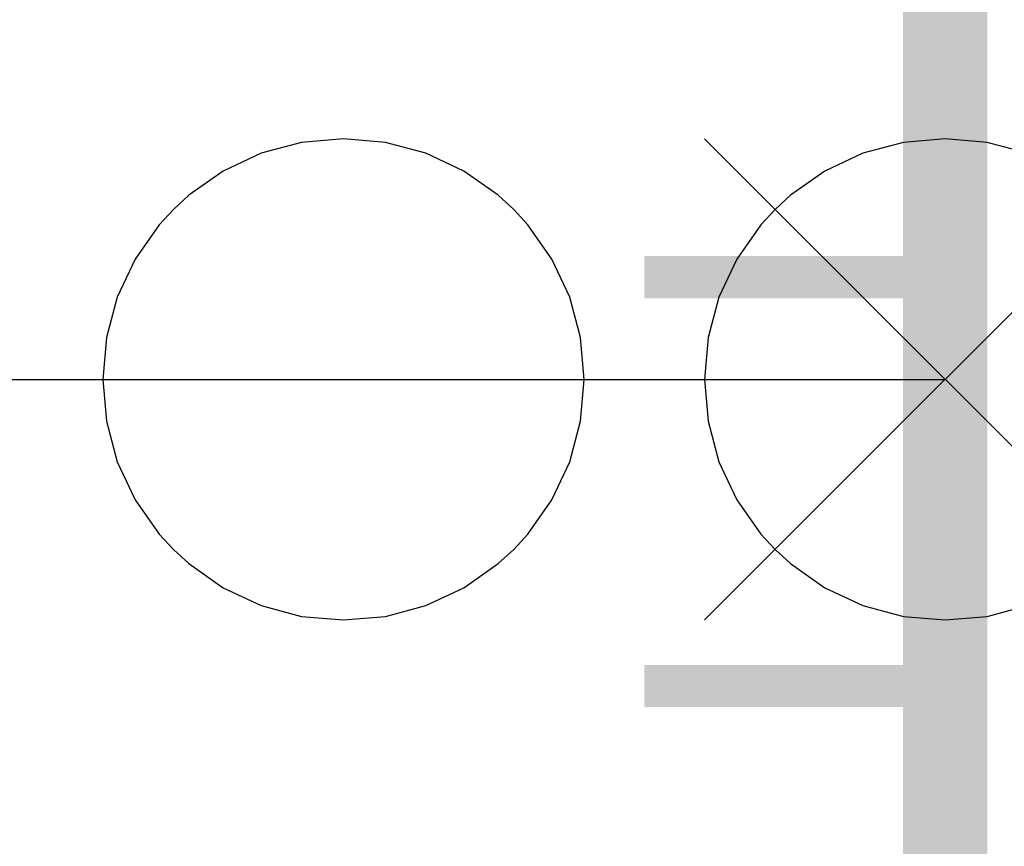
# Model space of a CAD drawing. Extents: x -2 to 113, y -136 to 16.
# Tile 461 of 541: x 109.29 to 111.69, y -35.03 to -33.01. Entities that reach past the tile are written whole.
import ezdxf
from ezdxf.enums import TextEntityAlignment as Align

# ---------------------------------------------------------------- set-up
doc = ezdxf.new("R2010")
doc.units = 0
doc.header["$MEASUREMENT"] = 0
doc.linetypes.add('SOLID', pattern=[0])
doc.layers.get('0').update_dxf_attribs({"linetype": 'SOLID'})
for name, color, linetype in [('1', 7, 'SOLID'), ('10', 7, 'SOLID'), ('11', 7, 'SOLID'), ('12', 7, 'SOLID'), ('13', 7, 'SOLID'), ('14', 7, 'SOLID'), ('15', 7, 'SOLID'), ('16', 7, 'SOLID'), ('17', 7, 'SOLID'), ('18', 7, 'SOLID'), ('19', 7, 'SOLID'), ('2', 7, 'SOLID'), ('20', 7, 'SOLID'), ('21', 7, 'SOLID'), ('22', 7, 'SOLID'), ('23', 7, 'SOLID'), ('24', 7, 'SOLID'), ('25', 7, 'SOLID'), ('26', 7, 'SOLID'), ('27', 7, 'SOLID'), ('28', 7, 'SOLID'), ('29', 7, 'SOLID'), ('3', 7, 'SOLID'), ('30', 7, 'SOLID'), ('31', 7, 'SOLID'), ('32', 7, 'SOLID'), ('33', 7, 'SOLID'), ('34', 7, 'SOLID'), ('35', 7, 'SOLID'), ('36', 7, 'SOLID'), ('37', 7, 'SOLID'), ('38', 7, 'SOLID'), ('39', 7, 'SOLID'), ('4', 7, 'SOLID'), ('40', 7, 'SOLID'), ('41', 7, 'SOLID'), ('42', 7, 'SOLID'), ('43', 7, 'SOLID'), ('44', 7, 'SOLID'), ('45', 7, 'SOLID'), ('46', 7, 'SOLID'), ('47', 7, 'SOLID'), ('48', 7, 'SOLID'), ('49', 7, 'SOLID'), ('5', 7, 'SOLID'), ('50', 7, 'SOLID'), ('51', 7, 'SOLID'), ('52', 7, 'SOLID'), ('53', 7, 'SOLID'), ('54', 7, 'SOLID'), ('55', 7, 'SOLID'), ('56', 7, 'SOLID'), ('57', 7, 'SOLID'), ('58', 7, 'SOLID'), ('59', 7, 'SOLID'), ('6', 7, 'SOLID'), ('60', 7, 'SOLID'), ('61', 7, 'SOLID'), ('62', 7, 'SOLID'), ('63', 7, 'SOLID'), ('64', 7, 'SOLID'), ('65', 7, 'SOLID'), ('66', 7, 'SOLID'), ('67', 7, 'SOLID'), ('68', 7, 'SOLID'), ('7', 7, 'SOLID'), ('8', 7, 'SOLID'), ('9', 7, 'SOLID')]:
    doc.layers.add(name, color=color, linetype=linetype)
doc.styles.add('ROMAND', font='romand', dxfattribs={"height": 1})

# ---------------------------------------------------------------- blocks, each defined once
blk = doc.blocks.new('DMK_7')
at = {"color": 7, "linetype": 'SOLID'}
blk.add_lwpolyline([(0, -50), (8.7, -49.25), (17.1, -47), (25, -43.3), (32.15, -38.3), (35.35, -35.35), (38.3, -32.15), (43.3, -25), (47, -17.1), (49.25, -8.7), (50, 0), (49.25, 8.7), (47, 17.1), (43.3, 25), (38.3, 32.15), (35.35, 35.35), (32.15, 38.3), (25, 43.3), (17.1, 47), (8.7, 49.25), (0, 50), (-8.7, 49.25), (-17.1, 47), (-25, 43.3), (-32.15, 38.3), (-35.35, 35.35), (-38.3, 32.15), (-43.3, 25), (-47, 17.1), (-49.25, 8.7), (-50, 0), (-49.25, -8.7), (-47, -17.1), (-43.3, -25), (-38.3, -32.15), (-35.35, -35.35), (-32.15, -38.3), (-25, -43.3), (-17.1, -47), (-8.7, -49.25), (0, -50)], dxfattribs=at)
blk = doc.blocks.new('DMK_19')
at = {"color": 7, "linetype": 'SOLID'}
for points in [[(-50, -50), (50, 50)], [(50, -50), (-50, 50)]]:
    blk.add_lwpolyline(points, dxfattribs=at)

msp = doc.modelspace()

# ---------------------------------------------------------------- linework, layer by layer
at = {"color": 7, "linetype": 'SOLID'}
for points, const_width in [([(-0.2175, -125.6385), (111.5472, -125.6385), (111.5472, 10.2438), (-0.2175, 10.2438), (-0.2175, -125.6385)], 0.2059), ([(111.5472, -33.6385), (110.8119, -33.6385)], 0.1029), ([(111.5472, -34.6385), (110.8119, -34.6385)], 0.1029)]:
    msp.add_lwpolyline(points, dxfattribs=dict(at, const_width=const_width))
at = {"layer": '1', "color": 7, "linetype": 'SOLID'}
for points, const_width in [([(-0.2175, -125.6385), (111.5472, -125.6385), (111.5472, 10.2438), (-0.2175, 10.2438), (-0.2175, -125.6385)], 0.2059), ([(111.5472, -33.6385), (110.8119, -33.6385)], 0.1029), ([(111.5472, -34.6385), (110.8119, -34.6385)], 0.1029)]:
    msp.add_lwpolyline(points, dxfattribs=dict(at, const_width=const_width))
at = {"layer": '10', "color": 7, "linetype": 'SOLID'}
for points, const_width in [([(-0.2175, -125.6385), (111.5472, -125.6385), (111.5472, 10.2438), (-0.2175, 10.2438), (-0.2175, -125.6385)], 0.2059), ([(111.5472, -33.6385), (110.8119, -33.6385)], 0.1029), ([(111.5472, -34.6385), (110.8119, -34.6385)], 0.1029)]:
    msp.add_lwpolyline(points, dxfattribs=dict(at, const_width=const_width))
at = {"layer": '11', "color": 7, "linetype": 'SOLID'}
for points, const_width in [([(-0.2175, -125.6385), (111.5472, -125.6385), (111.5472, 10.2438), (-0.2175, 10.2438), (-0.2175, -125.6385)], 0.2059), ([(111.5472, -33.6385), (110.8119, -33.6385)], 0.1029), ([(111.5472, -34.6385), (110.8119, -34.6385)], 0.1029)]:
    msp.add_lwpolyline(points, dxfattribs=dict(at, const_width=const_width))
at = {"layer": '12', "color": 7, "linetype": 'SOLID'}
for points, const_width in [([(-0.2175, -125.6385), (111.5472, -125.6385), (111.5472, 10.2438), (-0.2175, 10.2438), (-0.2175, -125.6385)], 0.2059), ([(111.5472, -33.6385), (110.8119, -33.6385)], 0.1029), ([(111.5472, -34.6385), (110.8119, -34.6385)], 0.1029)]:
    msp.add_lwpolyline(points, dxfattribs=dict(at, const_width=const_width))
at = {"layer": '13', "color": 7, "linetype": 'SOLID'}
for points, const_width in [([(-0.2175, -125.6385), (111.5472, -125.6385), (111.5472, 10.2438), (-0.2175, 10.2438), (-0.2175, -125.6385)], 0.2059), ([(111.5472, -33.6385), (110.8119, -33.6385)], 0.1029), ([(111.5472, -34.6385), (110.8119, -34.6385)], 0.1029)]:
    msp.add_lwpolyline(points, dxfattribs=dict(at, const_width=const_width))
at = {"layer": '14', "color": 7, "linetype": 'SOLID'}
for points, const_width in [([(-0.2175, -125.6385), (111.5472, -125.6385), (111.5472, 10.2438), (-0.2175, 10.2438), (-0.2175, -125.6385)], 0.2059), ([(111.5472, -33.6385), (110.8119, -33.6385)], 0.1029), ([(111.5472, -34.6385), (110.8119, -34.6385)], 0.1029)]:
    msp.add_lwpolyline(points, dxfattribs=dict(at, const_width=const_width))
at = {"layer": '15', "color": 7, "linetype": 'SOLID'}
for points, const_width in [([(-0.2175, -125.6385), (111.5472, -125.6385), (111.5472, 10.2438), (-0.2175, 10.2438), (-0.2175, -125.6385)], 0.2059), ([(111.5472, -33.6385), (110.8119, -33.6385)], 0.1029), ([(111.5472, -34.6385), (110.8119, -34.6385)], 0.1029)]:
    msp.add_lwpolyline(points, dxfattribs=dict(at, const_width=const_width))
at = {"layer": '16', "color": 7, "linetype": 'SOLID'}
for points, const_width in [([(-0.2175, -125.6385), (111.5472, -125.6385), (111.5472, 10.2438), (-0.2175, 10.2438), (-0.2175, -125.6385)], 0.2059), ([(111.5472, -33.6385), (110.8119, -33.6385)], 0.1029), ([(111.5472, -34.6385), (110.8119, -34.6385)], 0.1029)]:
    msp.add_lwpolyline(points, dxfattribs=dict(at, const_width=const_width))
at = {"layer": '17', "color": 7, "linetype": 'SOLID'}
for points, const_width in [([(-0.2175, -125.6385), (111.5472, -125.6385), (111.5472, 10.2438), (-0.2175, 10.2438), (-0.2175, -125.6385)], 0.2059), ([(111.5472, -33.6385), (110.8119, -33.6385)], 0.1029), ([(111.5472, -34.6385), (110.8119, -34.6385)], 0.1029)]:
    msp.add_lwpolyline(points, dxfattribs=dict(at, const_width=const_width))
at = {"layer": '18', "color": 7, "linetype": 'SOLID'}
for points, const_width in [([(-0.2175, -125.6385), (111.5472, -125.6385), (111.5472, 10.2438), (-0.2175, 10.2438), (-0.2175, -125.6385)], 0.2059), ([(111.5472, -33.6385), (110.8119, -33.6385)], 0.1029), ([(111.5472, -34.6385), (110.8119, -34.6385)], 0.1029)]:
    msp.add_lwpolyline(points, dxfattribs=dict(at, const_width=const_width))
at = {"layer": '19', "color": 7, "linetype": 'SOLID'}
for points, const_width in [([(-0.2175, -125.6385), (111.5472, -125.6385), (111.5472, 10.2438), (-0.2175, 10.2438), (-0.2175, -125.6385)], 0.2059), ([(111.5472, -33.6385), (110.8119, -33.6385)], 0.1029), ([(111.5472, -34.6385), (110.8119, -34.6385)], 0.1029)]:
    msp.add_lwpolyline(points, dxfattribs=dict(at, const_width=const_width))
at = {"layer": '2', "color": 7, "linetype": 'SOLID'}
for points, const_width in [([(-0.2175, -125.6385), (111.5472, -125.6385), (111.5472, 10.2438), (-0.2175, 10.2438), (-0.2175, -125.6385)], 0.2059), ([(111.5472, -33.6385), (110.8119, -33.6385)], 0.1029), ([(111.5472, -34.6385), (110.8119, -34.6385)], 0.1029)]:
    msp.add_lwpolyline(points, dxfattribs=dict(at, const_width=const_width))
at = {"layer": '20', "color": 7, "linetype": 'SOLID'}
for points, const_width in [([(-0.2175, -125.6385), (111.5472, -125.6385), (111.5472, 10.2438), (-0.2175, 10.2438), (-0.2175, -125.6385)], 0.2059), ([(111.5472, -33.6385), (110.8119, -33.6385)], 0.1029), ([(111.5472, -34.6385), (110.8119, -34.6385)], 0.1029)]:
    msp.add_lwpolyline(points, dxfattribs=dict(at, const_width=const_width))
at = {"layer": '21', "color": 7, "linetype": 'SOLID'}
for points, const_width in [([(-0.2175, -125.6385), (111.5472, -125.6385), (111.5472, 10.2438), (-0.2175, 10.2438), (-0.2175, -125.6385)], 0.2059), ([(111.5472, -33.6385), (110.8119, -33.6385)], 0.1029), ([(111.5472, -34.6385), (110.8119, -34.6385)], 0.1029)]:
    msp.add_lwpolyline(points, dxfattribs=dict(at, const_width=const_width))
at = {"layer": '22', "color": 7, "linetype": 'SOLID'}
for points, const_width in [([(-0.2175, -125.6385), (111.5472, -125.6385), (111.5472, 10.2438), (-0.2175, 10.2438), (-0.2175, -125.6385)], 0.2059), ([(111.5472, -33.6385), (110.8119, -33.6385)], 0.1029), ([(111.5472, -34.6385), (110.8119, -34.6385)], 0.1029)]:
    msp.add_lwpolyline(points, dxfattribs=dict(at, const_width=const_width))
at = {"layer": '23', "color": 7, "linetype": 'SOLID'}
for points, const_width in [([(-0.2175, -125.6385), (111.5472, -125.6385), (111.5472, 10.2438), (-0.2175, 10.2438), (-0.2175, -125.6385)], 0.2059), ([(111.5472, -33.6385), (110.8119, -33.6385)], 0.1029), ([(111.5472, -34.6385), (110.8119, -34.6385)], 0.1029)]:
    msp.add_lwpolyline(points, dxfattribs=dict(at, const_width=const_width))
at = {"layer": '24', "color": 7, "linetype": 'SOLID'}
for points, const_width in [([(-0.2175, -125.6385), (111.5472, -125.6385), (111.5472, 10.2438), (-0.2175, 10.2438), (-0.2175, -125.6385)], 0.2059), ([(111.5472, -33.6385), (110.8119, -33.6385)], 0.1029), ([(111.5472, -34.6385), (110.8119, -34.6385)], 0.1029)]:
    msp.add_lwpolyline(points, dxfattribs=dict(at, const_width=const_width))
at = {"layer": '25', "color": 7, "linetype": 'SOLID'}
for points, const_width in [([(-0.2175, -125.6385), (111.5472, -125.6385), (111.5472, 10.2438), (-0.2175, 10.2438), (-0.2175, -125.6385)], 0.2059), ([(111.5472, -33.6385), (110.8119, -33.6385)], 0.1029), ([(111.5472, -34.6385), (110.8119, -34.6385)], 0.1029)]:
    msp.add_lwpolyline(points, dxfattribs=dict(at, const_width=const_width))
at = {"layer": '26', "color": 7, "linetype": 'SOLID'}
for points, const_width in [([(-0.2175, -125.6385), (111.5472, -125.6385), (111.5472, 10.2438), (-0.2175, 10.2438), (-0.2175, -125.6385)], 0.2059), ([(111.5472, -33.6385), (110.8119, -33.6385)], 0.1029), ([(111.5472, -34.6385), (110.8119, -34.6385)], 0.1029)]:
    msp.add_lwpolyline(points, dxfattribs=dict(at, const_width=const_width))
at = {"layer": '27', "color": 7, "linetype": 'SOLID'}
for points, const_width in [([(-0.2175, -125.6385), (111.5472, -125.6385), (111.5472, 10.2438), (-0.2175, 10.2438), (-0.2175, -125.6385)], 0.2059), ([(111.5472, -33.6385), (110.8119, -33.6385)], 0.1029), ([(111.5472, -34.6385), (110.8119, -34.6385)], 0.1029)]:
    msp.add_lwpolyline(points, dxfattribs=dict(at, const_width=const_width))
at = {"layer": '28', "color": 7, "linetype": 'SOLID'}
for points, const_width in [([(-0.2175, -125.6385), (111.5472, -125.6385), (111.5472, 10.2438), (-0.2175, 10.2438), (-0.2175, -125.6385)], 0.2059), ([(111.5472, -33.6385), (110.8119, -33.6385)], 0.1029), ([(111.5472, -34.6385), (110.8119, -34.6385)], 0.1029)]:
    msp.add_lwpolyline(points, dxfattribs=dict(at, const_width=const_width))
at = {"layer": '29', "color": 7, "linetype": 'SOLID'}
for points, const_width in [([(-0.2175, -125.6385), (111.5472, -125.6385), (111.5472, 10.2438), (-0.2175, 10.2438), (-0.2175, -125.6385)], 0.2059), ([(111.5472, -33.6385), (110.8119, -33.6385)], 0.1029), ([(111.5472, -34.6385), (110.8119, -34.6385)], 0.1029)]:
    msp.add_lwpolyline(points, dxfattribs=dict(at, const_width=const_width))
at = {"layer": '3', "color": 7, "linetype": 'SOLID'}
for points, const_width in [([(-0.2175, -125.6385), (111.5472, -125.6385), (111.5472, 10.2438), (-0.2175, 10.2438), (-0.2175, -125.6385)], 0.2059), ([(111.5472, -33.6385), (110.8119, -33.6385)], 0.1029), ([(111.5472, -34.6385), (110.8119, -34.6385)], 0.1029)]:
    msp.add_lwpolyline(points, dxfattribs=dict(at, const_width=const_width))
at = {"layer": '30', "color": 7, "linetype": 'SOLID'}
for points, const_width in [([(-0.2175, -125.6385), (111.5472, -125.6385), (111.5472, 10.2438), (-0.2175, 10.2438), (-0.2175, -125.6385)], 0.2059), ([(111.5472, -33.6385), (110.8119, -33.6385)], 0.1029), ([(111.5472, -34.6385), (110.8119, -34.6385)], 0.1029)]:
    msp.add_lwpolyline(points, dxfattribs=dict(at, const_width=const_width))
msp.add_lwpolyline([(92.1354, -33.8885), (111.5472, -33.8885)], dxfattribs=at)
at = {"layer": '31', "color": 7, "linetype": 'SOLID'}
for points, const_width in [([(-0.2175, -125.6385), (111.5472, -125.6385), (111.5472, 10.2438), (-0.2175, 10.2438), (-0.2175, -125.6385)], 0.2059), ([(111.5472, -33.6385), (110.8119, -33.6385)], 0.1029), ([(111.5472, -34.6385), (110.8119, -34.6385)], 0.1029)]:
    msp.add_lwpolyline(points, dxfattribs=dict(at, const_width=const_width))
at = {"layer": '32', "color": 7, "linetype": 'SOLID'}
for points, const_width in [([(-0.2175, -125.6385), (111.5472, -125.6385), (111.5472, 10.2438), (-0.2175, 10.2438), (-0.2175, -125.6385)], 0.2059), ([(111.5472, -33.6385), (110.8119, -33.6385)], 0.1029), ([(111.5472, -34.6385), (110.8119, -34.6385)], 0.1029)]:
    msp.add_lwpolyline(points, dxfattribs=dict(at, const_width=const_width))
at = {"layer": '33', "color": 7, "linetype": 'SOLID'}
for points, const_width in [([(-0.2175, -125.6385), (111.5472, -125.6385), (111.5472, 10.2438), (-0.2175, 10.2438), (-0.2175, -125.6385)], 0.2059), ([(111.5472, -33.6385), (110.8119, -33.6385)], 0.1029), ([(111.5472, -34.6385), (110.8119, -34.6385)], 0.1029)]:
    msp.add_lwpolyline(points, dxfattribs=dict(at, const_width=const_width))
at = {"layer": '34', "color": 7, "linetype": 'SOLID'}
for points, const_width in [([(-0.2175, -125.6385), (111.5472, -125.6385), (111.5472, 10.2438), (-0.2175, 10.2438), (-0.2175, -125.6385)], 0.2059), ([(111.5472, -33.6385), (110.8119, -33.6385)], 0.1029), ([(111.5472, -34.6385), (110.8119, -34.6385)], 0.1029)]:
    msp.add_lwpolyline(points, dxfattribs=dict(at, const_width=const_width))
at = {"layer": '35', "color": 7, "linetype": 'SOLID'}
for points, const_width in [([(-0.2175, -125.6385), (111.5472, -125.6385), (111.5472, 10.2438), (-0.2175, 10.2438), (-0.2175, -125.6385)], 0.2059), ([(111.5472, -33.6385), (110.8119, -33.6385)], 0.1029), ([(111.5472, -34.6385), (110.8119, -34.6385)], 0.1029)]:
    msp.add_lwpolyline(points, dxfattribs=dict(at, const_width=const_width))
at = {"layer": '36', "color": 7, "linetype": 'SOLID'}
for points, const_width in [([(-0.2175, -125.6385), (111.5472, -125.6385), (111.5472, 10.2438), (-0.2175, 10.2438), (-0.2175, -125.6385)], 0.2059), ([(111.5472, -33.6385), (110.8119, -33.6385)], 0.1029), ([(111.5472, -34.6385), (110.8119, -34.6385)], 0.1029)]:
    msp.add_lwpolyline(points, dxfattribs=dict(at, const_width=const_width))
at = {"layer": '37', "color": 7, "linetype": 'SOLID'}
for points, const_width in [([(-0.2175, -125.6385), (111.5472, -125.6385), (111.5472, 10.2438), (-0.2175, 10.2438), (-0.2175, -125.6385)], 0.2059), ([(111.5472, -33.6385), (110.8119, -33.6385)], 0.1029), ([(111.5472, -34.6385), (110.8119, -34.6385)], 0.1029)]:
    msp.add_lwpolyline(points, dxfattribs=dict(at, const_width=const_width))
at = {"layer": '38', "color": 7, "linetype": 'SOLID'}
for points, const_width in [([(-0.2175, -125.6385), (111.5472, -125.6385), (111.5472, 10.2438), (-0.2175, 10.2438), (-0.2175, -125.6385)], 0.2059), ([(111.5472, -33.6385), (110.8119, -33.6385)], 0.1029), ([(111.5472, -34.6385), (110.8119, -34.6385)], 0.1029)]:
    msp.add_lwpolyline(points, dxfattribs=dict(at, const_width=const_width))
at = {"layer": '39', "color": 7, "linetype": 'SOLID'}
for points, const_width in [([(-0.2175, -125.6385), (111.5472, -125.6385), (111.5472, 10.2438), (-0.2175, 10.2438), (-0.2175, -125.6385)], 0.2059), ([(111.5472, -33.6385), (110.8119, -33.6385)], 0.1029), ([(111.5472, -34.6385), (110.8119, -34.6385)], 0.1029)]:
    msp.add_lwpolyline(points, dxfattribs=dict(at, const_width=const_width))
at = {"layer": '4', "color": 7, "linetype": 'SOLID'}
for points, const_width in [([(-0.2175, -125.6385), (111.5472, -125.6385), (111.5472, 10.2438), (-0.2175, 10.2438), (-0.2175, -125.6385)], 0.2059), ([(111.5472, -33.6385), (110.8119, -33.6385)], 0.1029), ([(111.5472, -34.6385), (110.8119, -34.6385)], 0.1029)]:
    msp.add_lwpolyline(points, dxfattribs=dict(at, const_width=const_width))
at = {"layer": '40', "color": 7, "linetype": 'SOLID'}
for points, const_width in [([(-0.2175, -125.6385), (111.5472, -125.6385), (111.5472, 10.2438), (-0.2175, 10.2438), (-0.2175, -125.6385)], 0.2059), ([(111.5472, -33.6385), (110.8119, -33.6385)], 0.1029), ([(111.5472, -34.6385), (110.8119, -34.6385)], 0.1029)]:
    msp.add_lwpolyline(points, dxfattribs=dict(at, const_width=const_width))
at = {"layer": '41', "color": 7, "linetype": 'SOLID'}
for points, const_width in [([(-0.2175, -125.6385), (111.5472, -125.6385), (111.5472, 10.2438), (-0.2175, 10.2438), (-0.2175, -125.6385)], 0.2059), ([(111.5472, -33.6385), (110.8119, -33.6385)], 0.1029), ([(111.5472, -34.6385), (110.8119, -34.6385)], 0.1029)]:
    msp.add_lwpolyline(points, dxfattribs=dict(at, const_width=const_width))
at = {"layer": '42', "color": 7, "linetype": 'SOLID'}
for points, const_width in [([(-0.2175, -125.6385), (111.5472, -125.6385), (111.5472, 10.2438), (-0.2175, 10.2438), (-0.2175, -125.6385)], 0.2059), ([(111.5472, -33.6385), (110.8119, -33.6385)], 0.1029), ([(111.5472, -34.6385), (110.8119, -34.6385)], 0.1029)]:
    msp.add_lwpolyline(points, dxfattribs=dict(at, const_width=const_width))
at = {"layer": '43', "color": 7, "linetype": 'SOLID'}
for points, const_width in [([(-0.2175, -125.6385), (111.5472, -125.6385), (111.5472, 10.2438), (-0.2175, 10.2438), (-0.2175, -125.6385)], 0.2059), ([(111.5472, -33.6385), (110.8119, -33.6385)], 0.1029), ([(111.5472, -34.6385), (110.8119, -34.6385)], 0.1029)]:
    msp.add_lwpolyline(points, dxfattribs=dict(at, const_width=const_width))
at = {"layer": '44', "color": 7, "linetype": 'SOLID'}
for points, const_width in [([(-0.2175, -125.6385), (111.5472, -125.6385), (111.5472, 10.2438), (-0.2175, 10.2438), (-0.2175, -125.6385)], 0.2059), ([(111.5472, -33.6385), (110.8119, -33.6385)], 0.1029), ([(111.5472, -34.6385), (110.8119, -34.6385)], 0.1029)]:
    msp.add_lwpolyline(points, dxfattribs=dict(at, const_width=const_width))
at = {"layer": '45', "color": 7, "linetype": 'SOLID'}
for points, const_width in [([(-0.2175, -125.6385), (111.5472, -125.6385), (111.5472, 10.2438), (-0.2175, 10.2438), (-0.2175, -125.6385)], 0.2059), ([(111.5472, -33.6385), (110.8119, -33.6385)], 0.1029), ([(111.5472, -34.6385), (110.8119, -34.6385)], 0.1029)]:
    msp.add_lwpolyline(points, dxfattribs=dict(at, const_width=const_width))
at = {"layer": '46', "color": 7, "linetype": 'SOLID'}
for points, const_width in [([(-0.2175, -125.6385), (111.5472, -125.6385), (111.5472, 10.2438), (-0.2175, 10.2438), (-0.2175, -125.6385)], 0.2059), ([(111.5472, -33.6385), (110.8119, -33.6385)], 0.1029), ([(111.5472, -34.6385), (110.8119, -34.6385)], 0.1029)]:
    msp.add_lwpolyline(points, dxfattribs=dict(at, const_width=const_width))
at = {"layer": '47', "color": 7, "linetype": 'SOLID'}
for points, const_width in [([(-0.2175, -125.6385), (111.5472, -125.6385), (111.5472, 10.2438), (-0.2175, 10.2438), (-0.2175, -125.6385)], 0.2059), ([(111.5472, -33.6385), (110.8119, -33.6385)], 0.1029), ([(111.5472, -34.6385), (110.8119, -34.6385)], 0.1029)]:
    msp.add_lwpolyline(points, dxfattribs=dict(at, const_width=const_width))
at = {"layer": '48', "color": 7, "linetype": 'SOLID'}
for points, const_width in [([(-0.2175, -125.6385), (111.5472, -125.6385), (111.5472, 10.2438), (-0.2175, 10.2438), (-0.2175, -125.6385)], 0.2059), ([(111.5472, -33.6385), (110.8119, -33.6385)], 0.1029), ([(111.5472, -34.6385), (110.8119, -34.6385)], 0.1029)]:
    msp.add_lwpolyline(points, dxfattribs=dict(at, const_width=const_width))
at = {"layer": '49', "color": 7, "linetype": 'SOLID'}
for points, const_width in [([(-0.2175, -125.6385), (111.5472, -125.6385), (111.5472, 10.2438), (-0.2175, 10.2438), (-0.2175, -125.6385)], 0.2059), ([(111.5472, -33.6385), (110.8119, -33.6385)], 0.1029), ([(111.5472, -34.6385), (110.8119, -34.6385)], 0.1029)]:
    msp.add_lwpolyline(points, dxfattribs=dict(at, const_width=const_width))
at = {"layer": '5', "color": 7, "linetype": 'SOLID'}
for points, const_width in [([(-0.2175, -125.6385), (111.5472, -125.6385), (111.5472, 10.2438), (-0.2175, 10.2438), (-0.2175, -125.6385)], 0.2059), ([(111.5472, -33.6385), (110.8119, -33.6385)], 0.1029), ([(111.5472, -34.6385), (110.8119, -34.6385)], 0.1029)]:
    msp.add_lwpolyline(points, dxfattribs=dict(at, const_width=const_width))
at = {"layer": '50', "color": 7, "linetype": 'SOLID'}
for points, const_width in [([(-0.2175, -125.6385), (111.5472, -125.6385), (111.5472, 10.2438), (-0.2175, 10.2438), (-0.2175, -125.6385)], 0.2059), ([(111.5472, -33.6385), (110.8119, -33.6385)], 0.1029), ([(111.5472, -34.6385), (110.8119, -34.6385)], 0.1029)]:
    msp.add_lwpolyline(points, dxfattribs=dict(at, const_width=const_width))
at = {"layer": '51', "color": 7, "linetype": 'SOLID'}
for points, const_width in [([(-0.2175, -125.6385), (111.5472, -125.6385), (111.5472, 10.2438), (-0.2175, 10.2438), (-0.2175, -125.6385)], 0.2059), ([(111.5472, -33.6385), (110.8119, -33.6385)], 0.1029), ([(111.5472, -34.6385), (110.8119, -34.6385)], 0.1029)]:
    msp.add_lwpolyline(points, dxfattribs=dict(at, const_width=const_width))
at = {"layer": '52', "color": 7, "linetype": 'SOLID'}
for points, const_width in [([(-0.2175, -125.6385), (111.5472, -125.6385), (111.5472, 10.2438), (-0.2175, 10.2438), (-0.2175, -125.6385)], 0.2059), ([(111.5472, -33.6385), (110.8119, -33.6385)], 0.1029), ([(111.5472, -34.6385), (110.8119, -34.6385)], 0.1029)]:
    msp.add_lwpolyline(points, dxfattribs=dict(at, const_width=const_width))
at = {"layer": '53', "color": 7, "linetype": 'SOLID'}
for points, const_width in [([(-0.2175, -125.6385), (111.5472, -125.6385), (111.5472, 10.2438), (-0.2175, 10.2438), (-0.2175, -125.6385)], 0.2059), ([(111.5472, -33.6385), (110.8119, -33.6385)], 0.1029), ([(111.5472, -34.6385), (110.8119, -34.6385)], 0.1029)]:
    msp.add_lwpolyline(points, dxfattribs=dict(at, const_width=const_width))
at = {"layer": '54', "color": 7, "linetype": 'SOLID'}
for points, const_width in [([(-0.2175, -125.6385), (111.5472, -125.6385), (111.5472, 10.2438), (-0.2175, 10.2438), (-0.2175, -125.6385)], 0.2059), ([(111.5472, -33.6385), (110.8119, -33.6385)], 0.1029), ([(111.5472, -34.6385), (110.8119, -34.6385)], 0.1029)]:
    msp.add_lwpolyline(points, dxfattribs=dict(at, const_width=const_width))
at = {"layer": '55', "color": 7, "linetype": 'SOLID'}
for points, const_width in [([(-0.2175, -125.6385), (111.5472, -125.6385), (111.5472, 10.2438), (-0.2175, 10.2438), (-0.2175, -125.6385)], 0.2059), ([(111.5472, -33.6385), (110.8119, -33.6385)], 0.1029), ([(111.5472, -34.6385), (110.8119, -34.6385)], 0.1029)]:
    msp.add_lwpolyline(points, dxfattribs=dict(at, const_width=const_width))
at = {"layer": '56', "color": 7, "linetype": 'SOLID'}
for points, const_width in [([(-0.2175, -125.6385), (111.5472, -125.6385), (111.5472, 10.2438), (-0.2175, 10.2438), (-0.2175, -125.6385)], 0.2059), ([(111.5472, -33.6385), (110.8119, -33.6385)], 0.1029), ([(111.5472, -34.6385), (110.8119, -34.6385)], 0.1029)]:
    msp.add_lwpolyline(points, dxfattribs=dict(at, const_width=const_width))
at = {"layer": '57', "color": 7, "linetype": 'SOLID'}
for points, const_width in [([(-0.2175, -125.6385), (111.5472, -125.6385), (111.5472, 10.2438), (-0.2175, 10.2438), (-0.2175, -125.6385)], 0.2059), ([(111.5472, -33.6385), (110.8119, -33.6385)], 0.1029), ([(111.5472, -34.6385), (110.8119, -34.6385)], 0.1029)]:
    msp.add_lwpolyline(points, dxfattribs=dict(at, const_width=const_width))
at = {"layer": '58', "color": 7, "linetype": 'SOLID'}
for points, const_width in [([(-0.2175, -125.6385), (111.5472, -125.6385), (111.5472, 10.2438), (-0.2175, 10.2438), (-0.2175, -125.6385)], 0.2059), ([(111.5472, -33.6385), (110.8119, -33.6385)], 0.1029), ([(111.5472, -34.6385), (110.8119, -34.6385)], 0.1029)]:
    msp.add_lwpolyline(points, dxfattribs=dict(at, const_width=const_width))
at = {"layer": '59', "color": 7, "linetype": 'SOLID'}
for points, const_width in [([(-0.2175, -125.6385), (111.5472, -125.6385), (111.5472, 10.2438), (-0.2175, 10.2438), (-0.2175, -125.6385)], 0.2059), ([(111.5472, -33.6385), (110.8119, -33.6385)], 0.1029), ([(111.5472, -34.6385), (110.8119, -34.6385)], 0.1029)]:
    msp.add_lwpolyline(points, dxfattribs=dict(at, const_width=const_width))
at = {"layer": '6', "color": 7, "linetype": 'SOLID'}
for points, const_width in [([(-0.2175, -125.6385), (111.5472, -125.6385), (111.5472, 10.2438), (-0.2175, 10.2438), (-0.2175, -125.6385)], 0.2059), ([(111.5472, -33.6385), (110.8119, -33.6385)], 0.1029), ([(111.5472, -34.6385), (110.8119, -34.6385)], 0.1029)]:
    msp.add_lwpolyline(points, dxfattribs=dict(at, const_width=const_width))
at = {"layer": '60', "color": 7, "linetype": 'SOLID'}
for points, const_width in [([(-0.2175, -125.6385), (111.5472, -125.6385), (111.5472, 10.2438), (-0.2175, 10.2438), (-0.2175, -125.6385)], 0.2059), ([(111.5472, -33.6385), (110.8119, -33.6385)], 0.1029), ([(111.5472, -34.6385), (110.8119, -34.6385)], 0.1029)]:
    msp.add_lwpolyline(points, dxfattribs=dict(at, const_width=const_width))
at = {"layer": '61', "color": 7, "linetype": 'SOLID'}
for points, const_width in [([(-0.2175, -125.6385), (111.5472, -125.6385), (111.5472, 10.2438), (-0.2175, 10.2438), (-0.2175, -125.6385)], 0.2059), ([(111.5472, -33.6385), (110.8119, -33.6385)], 0.1029), ([(111.5472, -34.6385), (110.8119, -34.6385)], 0.1029)]:
    msp.add_lwpolyline(points, dxfattribs=dict(at, const_width=const_width))
at = {"layer": '62', "color": 7, "linetype": 'SOLID'}
for points, const_width in [([(-0.2175, -125.6385), (111.5472, -125.6385), (111.5472, 10.2438), (-0.2175, 10.2438), (-0.2175, -125.6385)], 0.2059), ([(111.5472, -33.6385), (110.8119, -33.6385)], 0.1029), ([(111.5472, -34.6385), (110.8119, -34.6385)], 0.1029)]:
    msp.add_lwpolyline(points, dxfattribs=dict(at, const_width=const_width))
at = {"layer": '63', "color": 7, "linetype": 'SOLID'}
for points, const_width in [([(-0.2175, -125.6385), (111.5472, -125.6385), (111.5472, 10.2438), (-0.2175, 10.2438), (-0.2175, -125.6385)], 0.2059), ([(111.5472, -33.6385), (110.8119, -33.6385)], 0.1029), ([(111.5472, -34.6385), (110.8119, -34.6385)], 0.1029)]:
    msp.add_lwpolyline(points, dxfattribs=dict(at, const_width=const_width))
msp.add_lwpolyline([(93.0178, -33.8885), (111.5472, -33.8885)], dxfattribs=at)
at = {"layer": '64', "color": 7, "linetype": 'SOLID'}
for points, const_width in [([(-0.2175, -125.6385), (111.5472, -125.6385), (111.5472, 10.2438), (-0.2175, 10.2438), (-0.2175, -125.6385)], 0.2059), ([(111.5472, -33.6385), (110.8119, -33.6385)], 0.1029), ([(111.5472, -34.6385), (110.8119, -34.6385)], 0.1029)]:
    msp.add_lwpolyline(points, dxfattribs=dict(at, const_width=const_width))
at = {"layer": '65', "color": 7, "linetype": 'SOLID'}
for points, const_width in [([(-0.2175, -125.6385), (111.5472, -125.6385), (111.5472, 10.2438), (-0.2175, 10.2438), (-0.2175, -125.6385)], 0.2059), ([(111.5472, -33.6385), (110.8119, -33.6385)], 0.1029), ([(111.5472, -34.6385), (110.8119, -34.6385)], 0.1029)]:
    msp.add_lwpolyline(points, dxfattribs=dict(at, const_width=const_width))
at = {"layer": '66', "color": 7, "linetype": 'SOLID'}
for points, const_width in [([(-0.2175, -125.6385), (111.5472, -125.6385), (111.5472, 10.2438), (-0.2175, 10.2438), (-0.2175, -125.6385)], 0.2059), ([(111.5472, -33.6385), (110.8119, -33.6385)], 0.1029), ([(111.5472, -34.6385), (110.8119, -34.6385)], 0.1029)]:
    msp.add_lwpolyline(points, dxfattribs=dict(at, const_width=const_width))
at = {"layer": '67', "color": 7, "linetype": 'SOLID'}
for points, const_width in [([(-0.2175, -125.6385), (111.5472, -125.6385), (111.5472, 10.2438), (-0.2175, 10.2438), (-0.2175, -125.6385)], 0.2059), ([(111.5472, -33.6385), (110.8119, -33.6385)], 0.1029), ([(111.5472, -34.6385), (110.8119, -34.6385)], 0.1029)]:
    msp.add_lwpolyline(points, dxfattribs=dict(at, const_width=const_width))
at = {"layer": '68', "color": 7, "linetype": 'SOLID'}
for points, const_width in [([(-0.2175, -125.6385), (111.5472, -125.6385), (111.5472, 10.2438), (-0.2175, 10.2438), (-0.2175, -125.6385)], 0.2059), ([(111.5472, -33.6385), (110.8119, -33.6385)], 0.1029), ([(111.5472, -34.6385), (110.8119, -34.6385)], 0.1029)]:
    msp.add_lwpolyline(points, dxfattribs=dict(at, const_width=const_width))
at = {"layer": '7', "color": 7, "linetype": 'SOLID'}
for points, const_width in [([(-0.2175, -125.6385), (111.5472, -125.6385), (111.5472, 10.2438), (-0.2175, 10.2438), (-0.2175, -125.6385)], 0.2059), ([(111.5472, -33.6385), (110.8119, -33.6385)], 0.1029), ([(111.5472, -34.6385), (110.8119, -34.6385)], 0.1029)]:
    msp.add_lwpolyline(points, dxfattribs=dict(at, const_width=const_width))
at = {"layer": '8', "color": 7, "linetype": 'SOLID'}
for points, const_width in [([(-0.2175, -125.6385), (111.5472, -125.6385), (111.5472, 10.2438), (-0.2175, 10.2438), (-0.2175, -125.6385)], 0.2059), ([(111.5472, -33.6385), (110.8119, -33.6385)], 0.1029), ([(111.5472, -34.6385), (110.8119, -34.6385)], 0.1029)]:
    msp.add_lwpolyline(points, dxfattribs=dict(at, const_width=const_width))
at = {"layer": '9', "color": 7, "linetype": 'SOLID'}
for points, const_width in [([(-0.2175, -125.6385), (111.5472, -125.6385), (111.5472, 10.2438), (-0.2175, 10.2438), (-0.2175, -125.6385)], 0.2059), ([(111.5472, -33.6385), (110.8119, -33.6385)], 0.1029), ([(111.5472, -34.6385), (110.8119, -34.6385)], 0.1029)]:
    msp.add_lwpolyline(points, dxfattribs=dict(at, const_width=const_width))

# ---------------------------------------------------------------- block references
at = {"layer": '22', "xscale": 0.01176470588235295, "yscale": 0.01176470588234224, "zscale": 14.70588235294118}
msp.add_blockref('DMK_7', (110.0766, -33.8885), dxfattribs=at)
at = {"layer": '27', "xscale": 0.01176470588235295, "yscale": 0.01176470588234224, "zscale": 14.70588235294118}
msp.add_blockref('DMK_7', (111.5472, -33.8885), dxfattribs=at)
at = {"layer": '30', "xscale": 0.01176470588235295, "yscale": 0.01176470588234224, "zscale": 14.70588235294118}
for name in ['DMK_19', 'DMK_7']:
    msp.add_blockref(name, (111.5472, -33.8885), dxfattribs=at)
at = {"layer": '63', "xscale": 0.01176470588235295, "yscale": 0.01176470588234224, "zscale": 14.70588235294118}
msp.add_blockref('DMK_19', (111.5472, -33.8885), dxfattribs=at)

# ---------------------------------------------------------------- texts
at = {"layer": '27', "color": 7, "style": 'ROMAND', "width": 0.78}
msp.add_text('126', height=1.09412, dxfattribs=at).set_placement((111.5472, -33.1826), align=Align.TOP_LEFT)
at = {"layer": '30', "color": 7, "style": 'ROMAND', "width": 0.78}
for s in ['123', '138']:
    msp.add_text(s, height=1.09412, dxfattribs=at).set_placement((111.5472, -33.1826), align=Align.TOP_LEFT)
at = {"layer": '63', "color": 7, "style": 'ROMAND', "width": 0.78}
msp.add_text('127', height=1.09412, dxfattribs=at).set_placement((111.5472, -33.1826), align=Align.TOP_LEFT)

doc.saveas('drawing.dxf')
